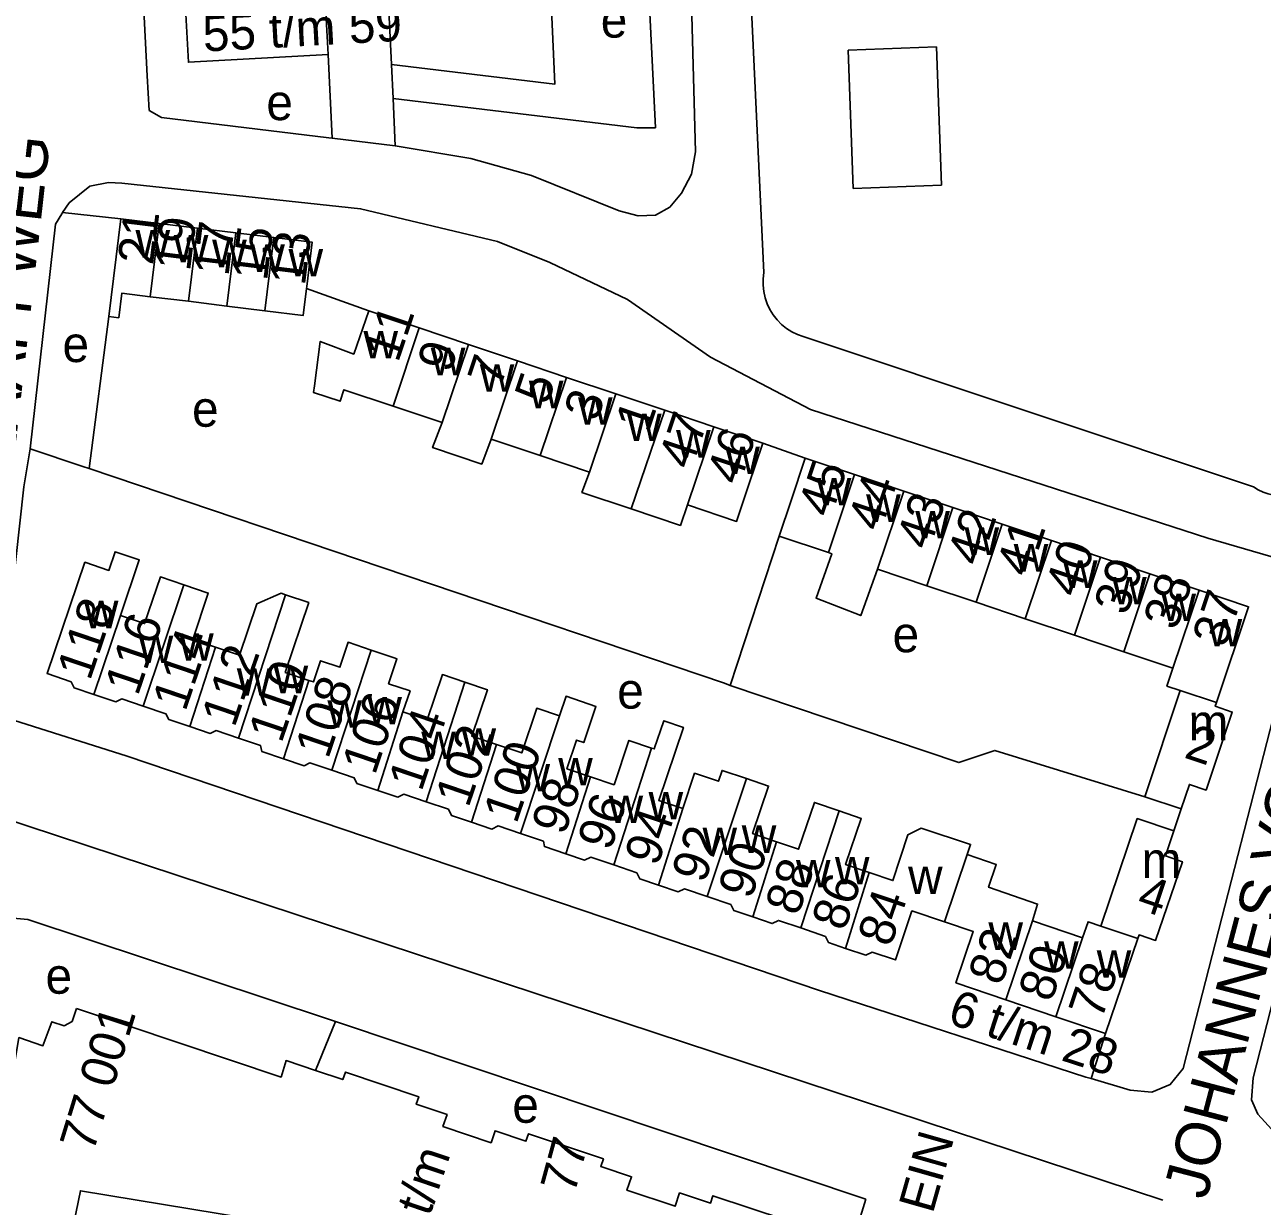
# Model space of a CAD drawing. Extents: x 157569 to 159501, y 382907 to 384670.
# Drawn here: x 158597.5 to 158735.9, y 383329.1 to 383461.2 of the extents above; entities that cross this region are included whole.
import ezdxf

# ---------------------------------------------------------------- set-up
doc = ezdxf.new("R2010")
doc.units = 0
for name, color, linetype in [('BLT_Basislijn', 7, 'Continuous'), ('BLT_Bebouwing', 7, 'Continuous'), ('BLT_Centroide', 7, 'Continuous'), ('BLT_Huisnummer', 7, 'Continuous'), ('BLT_Huisnummer_ tussenligend', 7, 'Continuous'), ('BLT_Huisnummer_reeks', 7, 'Continuous'), ('BLT_Huisnummer_zonder_bebouwing', 7, 'Continuous'), ('BLT_Onderverdeling_panden', 7, 'Continuous'), ('BLT_Straatnaam', 7, 'Continuous'), ('BLT_Straatnaam_verkleind', 7, 'Continuous')]:
    doc.layers.add(name, color=color, linetype=linetype)

msp = doc.modelspace()

# ---------------------------------------------------------------- linework, layer by layer
at = {"layer": 'BLT_Basislijn'}
for p, q in [((158610.52, 383467.42), (158611.16, 383455.5)), ((158631.84, 383448.54), (158631.4, 383457.9)), ((158689.55, 383458.4), (158699.43, 383458.75)), ((158689.55, 383458.4), (158690.1, 383442.93)), ((158699.98, 383443.28), (158699.43, 383458.75)), ((158638.46, 383456.78), (158638.64, 383452.99)), ((158638.64, 383452.99), (158638.89, 383447.69)), ((158631.45, 383448.59), (158631.84, 383448.54)), ((158631.84, 383448.54), (158638.89, 383447.69)), ((158699.98, 383443.28), (158690.1, 383442.93)), ((158601.68, 383440.22), (158608.21, 383439.54)), ((158628.96, 383431.74), (158635.92, 383429.22)), ((158606.87, 383428.6), (158604.64, 383411.6)), ((158684.52, 383426.35), (158734.89, 383409.55)), ((158680, 383414.44), (158684.75, 383412.77)), ((158681.82, 383404.04), (158676.36, 383387.36)), ((158726.78, 383373.55), (158725.96, 383371.08)), ((158593.93, 383372.89), (158724.73, 383329.81)), ((158632.2, 383349.79), (158629.95, 383344.31)), ((158718.33, 383348.42), (158716.71, 383343.39))]:
    msp.add_line(p, q, dxfattribs=at)
for points in [[(158638.89, 383447.69), (158647.34, 383446.27), (158654.12, 383444.38), (158663.94, 383440.42), (158666.07, 383439.87), (158667.98, 383439.95), (158669.58, 383440.83), (158670.92, 383442.41), (158672.03, 383444.51), (158672.48, 383447.01), (158671.88, 383469.24), (158664.58, 383611.76), (158664.56, 383612.06)], [(158638.64, 383452.99), (158665.91, 383449.71), (158667.99, 383449.71), (158665.01, 383509.99)], [(158680.12, 383433.51), (158678.47, 383468.48), (158676.28, 383505.47)], [(158631.45, 383448.59), (158612.76, 383450.84), (158611.37, 383451.64), (158611.16, 383455.5)], [(158601.68, 383440.22), (158602.42, 383441.3), (158604.72, 383443.16), (158606.8, 383443.57), (158608.31, 383443.51), (158635.01, 383440.66), (158650.34, 383437), (158656.17, 383434.65), (158664.87, 383430.51), (158674.14, 383424.06), (158685.32, 383418.21), (158729.78, 383403.81), (158736.81, 383401.76), (158737.77, 383401.24), (158739.78, 383398.41), (158739.94, 383394.9), (158727.01, 383344.52), (158725.57, 383342.73), (158723.49, 383341.87), (158721.08, 383342.11), (158716.71, 383343.39)], [(158601.68, 383440.22), (158601.59, 383440.07), (158600.89, 383438.91), (158598.07, 383413.79)], [(158680.12, 383433.51), (158680.03, 383432.8), (158680.02, 383432.09), (158680.1, 383431.39), (158680.25, 383430.7), (158680.48, 383430.02), (158680.78, 383429.38), (158681.16, 383428.78), (158681.6, 383428.22), (158682.1, 383427.71), (158682.65, 383427.27), (158683.25, 383426.89), (158683.89, 383426.58), (158684.52, 383426.35)], [(158598.07, 383413.79), (158597.35, 383409.55), (158594.63, 383385.18), (158596.21, 383383.45), (158608.91, 383379.45), (158686.33, 383353.24), (158716.13, 383343.56), (158716.71, 383343.39)], [(158604.64, 383411.6), (158603.96, 383411.83), (158598.07, 383413.79)], [(158734.89, 383409.55), (158735.4, 383409.22), (158735.95, 383408.95), (158736.53, 383408.76), (158737.13, 383408.64), (158737.74, 383408.6), (158738.35, 383408.65), (158738.94, 383408.77), (158739.52, 383408.97), (158740.07, 383409.24), (158740.57, 383409.59), (158741.03, 383409.99), (158741.43, 383410.45), (158741.76, 383410.96), (158742.03, 383411.51), (158742.22, 383412.09), (158742.32, 383412.58)], [(158676.36, 383387.36), (158675.7, 383387.59), (158604.64, 383411.6)], [(158741.57, 383336), (158740.59, 383336.28), (158737.29, 383337.3), (158735.36, 383339.41), (158734.67, 383341.01), (158734.83, 383343.47), (158747.51, 383392.92), (158748.57, 383394.47), (158750.01, 383395.65), (158750.41, 383395.69), (158753.12, 383395.8), (158755.39, 383395.43)], [(158722.71, 383374.91), (158705.96, 383380.08), (158701.93, 383378.72), (158676.36, 383387.36)], [(158584.16, 383312.97), (158584.47, 383314.69), (158591.88, 383357.2), (158592.52, 383359.69), (158594.44, 383361.47), (158597.79, 383361.19), (158631.42, 383350.05), (158632.2, 383349.79)], [(158632.2, 383349.79), (158691.5, 383329.91)], [(158691.5, 383329.91), (158689.78, 383324.19)]]:
    msp.add_lwpolyline(points, dxfattribs=at)
at = {"layer": 'BLT_Bebouwing'}
for p, q in [((158638.46, 383456.78), (158637.87, 383469.14)), ((158606.87, 383428.6), (158608.21, 383439.54)), ((158608.21, 383439.54), (158612.49, 383439.02)), ((158612.49, 383439.02), (158616.77, 383438.49)), ((158616.77, 383438.49), (158621.05, 383437.97)), ((158621.05, 383437.97), (158625.32, 383437.44)), ((158611.48, 383430.82), (158615.76, 383430.3)), ((158615.76, 383430.3), (158620.04, 383429.77)), ((158620.04, 383429.77), (158624.31, 383429.24)), ((158635.92, 383429.22), (158641.58, 383427.33)), ((158641.58, 383427.33), (158647.07, 383425.49)), ((158647.07, 383425.49), (158652.56, 383423.64)), ((158652.56, 383423.64), (158658.04, 383421.8)), ((158658.04, 383421.8), (158663.54, 383419.96)), ((158663.54, 383419.96), (158669.02, 383418.12)), ((158638.64, 383418.58), (158644.13, 383416.74)), ((158669.02, 383418.12), (158674.51, 383416.28)), ((158674.51, 383416.28), (158680, 383414.44)), ((158649.62, 383414.89), (158655.11, 383413.05)), ((158655.11, 383413.05), (158660.6, 383411.21)), ((158690.25, 383410.92), (158684.75, 383412.77)), ((158695.76, 383409.08), (158690.25, 383410.92)), ((158701.26, 383407.23), (158695.76, 383409.08)), ((158706.77, 383405.38), (158701.26, 383407.23)), ((158712.27, 383403.54), (158706.77, 383405.38)), ((158681.82, 383404.04), (158687.33, 383402.2)), ((158717.78, 383401.69), (158712.27, 383403.54)), ((158723.28, 383399.84), (158717.78, 383401.69)), ((158692.83, 383400.35), (158698.34, 383398.5)), ((158728.79, 383398), (158723.28, 383399.84)), ((158698.34, 383398.5), (158703.84, 383396.66)), ((158703.84, 383396.66), (158709.35, 383394.81)), ((158709.35, 383394.81), (158714.85, 383392.96)), ((158714.85, 383392.96), (158720.36, 383391.12)), ((158720.36, 383391.12), (158725.86, 383389.27)), ((158726.68, 383386.77), (158722.71, 383374.91)), ((158722.71, 383374.91), (158726.78, 383373.55)), ((158715.74, 383359.14), (158710.16, 383361.04)), ((158718.33, 383348.42), (158721.93, 383359.05)), ((158707.17, 383352.2), (158712.75, 383350.31)), ((158712.75, 383350.31), (158718.33, 383348.42))]:
    msp.add_line(p, q, dxfattribs=at)
for points in [[(158646.48, 383502.55), (158654.17, 383502.91), (158654.17, 383502.91), (158654.5, 383496.11), (158657.76, 383496.27), (158658.77, 383475.05), (158655.69, 383474.91), (158656.11, 383468.22), (158656.44, 383461.31), (158656.75, 383454.59), (158638.46, 383456.78)], [(158615.08, 383469.15), (158630.73, 383470.02), (158631.4, 383457.9)], [(158631.4, 383457.9), (158615.75, 383457.03), (158615.08, 383469.15)], [(158625.32, 383437.44), (158629.6, 383436.91), (158628.99, 383431.95), (158628.96, 383431.74)], [(158624.31, 383429.24), (158628.59, 383428.72), (158628.96, 383431.74)], [(158606.87, 383428.6), (158607.96, 383428.46), (158608.3, 383431.21), (158611.48, 383430.82)], [(158635.92, 383429.22), (158634.24, 383424.41), (158630.49, 383425.81), (158629.84, 383420.85), (158629.75, 383420.09), (158632.71, 383419.12), (158633.15, 383420.42), (158638.64, 383418.58)], [(158644.13, 383416.74), (158643.06, 383413.94), (158648.57, 383412.1), (158649.62, 383414.89)], [(158671.58, 383407.53), (158677.07, 383405.69), (158678.41, 383409.7), (158680, 383414.44)], [(158684.75, 383412.77), (158683.16, 383408.03), (158681.82, 383404.04)], [(158660.6, 383411.21), (158659.77, 383408.94), (158665.28, 383407.09)], [(158665.28, 383407.09), (158670.79, 383405.24), (158671.58, 383407.53)], [(158608.16, 383395.17), (158610.26, 383401.39), (158607.56, 383402.3), (158606.86, 383400.22), (158604.17, 383401.12), (158599.95, 383388.68), (158602.64, 383387.77), (158602.97, 383387.1), (158605.17, 383386.35)], [(158687.33, 383402.2), (158687.7, 383402.07), (158685.96, 383397.1), (158690.95, 383395.16), (158692.83, 383400.35)], [(158608.16, 383395.17), (158610.86, 383394.26), (158612.62, 383399.49), (158615.23, 383398.61)], [(158615.23, 383398.61), (158617.98, 383397.68), (158616.24, 383392.49), (158618.78, 383391.64)], [(158618.78, 383391.64), (158621.46, 383390.73), (158623.4, 383396.48), (158626.11, 383397.66), (158626.62, 383397.48)], [(158626.62, 383397.48), (158629.21, 383396.61), (158626.59, 383388.81), (158629.24, 383387.92)], [(158730.74, 383385.46), (158734.32, 383396.14), (158728.79, 383398)], [(158629.24, 383387.92), (158629.74, 383387.75), (158630.53, 383390.11), (158632.69, 383389.38), (158633.62, 383392.17), (158636.2, 383391.3)], [(158636.2, 383391.3), (158638.77, 383390.43), (158639.08, 383390.33), (158638.14, 383387.54), (158640.54, 383386.73), (158639.75, 383384.4)], [(158639.75, 383384.4), (158642.45, 383383.49), (158644.16, 383388.57), (158646.68, 383387.72)], [(158725.86, 383389.27), (158725.19, 383387.28), (158726.68, 383386.77)], [(158646.68, 383387.72), (158649.19, 383386.87), (158647.44, 383381.68), (158650.23, 383380.74)], [(158605.17, 383386.35), (158607.64, 383385.52), (158608.32, 383385.85), (158610.68, 383385.05)], [(158657.25, 383383.94), (158657.99, 383386.14), (158661.33, 383385.01), (158659.97, 383380.96), (158659.16, 383381.24), (158658.08, 383378.03), (158660.73, 383377.14)], [(158610.68, 383385.05), (158613.24, 383384.18), (158613.56, 383383.55), (158615.9, 383382.76)], [(158650.23, 383380.74), (158653.03, 383379.8), (158654.71, 383384.8), (158657.25, 383383.94)], [(158726.78, 383373.55), (158727.7, 383376.29), (158729.58, 383375.65), (158732.5, 383384.38), (158730.59, 383385.02), (158730.74, 383385.46)], [(158667.54, 383380.35), (158667.85, 383380.25), (158668.91, 383383.4), (158671.12, 383382.66), (158668.36, 383374.49), (158671.04, 383373.59)], [(158615.9, 383382.76), (158618.19, 383381.98), (158618.85, 383382.31), (158621.34, 383381.46)], [(158621.34, 383381.46), (158623.83, 383380.62), (158623.96, 383379.98), (158626.4, 383379.15)], [(158660.73, 383377.14), (158663.36, 383376.25), (158665.03, 383381.2), (158667.54, 383380.35)], [(158626.4, 383379.15), (158628.69, 383378.37), (158629.34, 383378.69), (158631.79, 383377.86)], [(158631.79, 383377.86), (158634.3, 383377.01), (158634.6, 383376.4), (158636.93, 383375.61)], [(158671.04, 383373.59), (158672.36, 383377.53), (158675.04, 383376.63), (158675.45, 383377.85), (158678.17, 383376.94)], [(158678.17, 383376.94), (158680.65, 383376.1), (158678.85, 383370.78), (158681.52, 383369.88)], [(158636.93, 383375.61), (158639.18, 383374.85), (158639.86, 383375.18), (158642.36, 383374.34)], [(158642.36, 383374.34), (158644.83, 383373.5), (158645.17, 383372.82), (158647.43, 383372.05)], [(158681.52, 383369.88), (158683.99, 383369.04), (158685.76, 383374.27), (158688.53, 383373.33)], [(158688.53, 383373.33), (158691.01, 383372.49), (158689.26, 383367.31), (158691.88, 383366.43)], [(158647.43, 383372.05), (158649.68, 383371.29), (158650.4, 383371.64), (158652.89, 383370.8)], [(158725.96, 383371.08), (158721.87, 383372.46), (158717.8, 383360.45)], [(158652.89, 383370.8), (158655.45, 383369.93), (158655.57, 383369.33), (158657.97, 383368.52)], [(158702.86, 383368.43), (158703.24, 383369.58), (158697.69, 383371.39), (158696.21, 383370.66), (158694.55, 383365.53), (158691.88, 383366.43)], [(158721.93, 383359.05), (158722.07, 383359.46), (158723.93, 383358.83), (158726.92, 383367.64), (158725.02, 383368.29), (158725.96, 383371.08)], [(158657.97, 383368.52), (158660.07, 383367.8), (158660.77, 383368.14), (158663.33, 383367.28)], [(158710.16, 383361.04), (158710.72, 383362.91), (158705.24, 383364.78), (158706.1, 383367.34), (158702.86, 383368.43)], [(158663.33, 383367.28), (158665.89, 383366.41), (158666.23, 383365.72), (158668.34, 383365.01)], [(158668.34, 383365.01), (158670.54, 383364.26), (158671.25, 383364.61), (158673.77, 383363.76)], [(158673.77, 383363.76), (158676.41, 383362.86), (158676.74, 383362.19), (158678.89, 383361.46)], [(158689.26, 383357.95), (158691.51, 383357.19), (158692.22, 383357.54), (158694.82, 383356.66), (158696.68, 383362.14), (158700.32, 383360.91)], [(158678.89, 383361.46), (158681.05, 383360.73), (158681.74, 383361.07), (158684.25, 383360.23)], [(158700.32, 383360.91), (158703.53, 383359.83), (158701.59, 383354.1), (158707.17, 383352.2)], [(158717.8, 383360.45), (158716.37, 383360.93), (158715.74, 383359.14)], [(158684.25, 383360.23), (158686.99, 383359.29), (158687.34, 383358.6), (158689.26, 383357.95)], [(158589.18, 383312.06), (158589.87, 383315.84), (158590.92, 383315.65), (158592.19, 383322.71), (158591.17, 383322.9), (158592.48, 383330), (158593.52, 383329.8), (158594.82, 383336.85), (158593.78, 383337.05), (158595.09, 383344.14), (158596.12, 383343.93), (158596.79, 383347.97), (158599.48, 383347.07), (158600.48, 383349.74), (158601.87, 383349.3), (158602.74, 383349.78), (158603.24, 383351.22)], [(158603.24, 383351.22), (158626.11, 383343.55), (158626.68, 383345.4), (158629.95, 383344.31)], [(158629.95, 383344.31), (158633.01, 383343.28), (158633.32, 383344.11), (158641.52, 383341.35), (158641.24, 383340.52), (158644.68, 383339.36), (158644.21, 383338.04), (158649.6, 383336.22), (158650.05, 383337.55), (158653.5, 383336.38), (158653.78, 383337.22), (158662.16, 383334.41), (158661.87, 383333.57), (158665.31, 383332.41), (158664.79, 383330.9), (158670.19, 383329.12), (158670.69, 383330.61), (158674.15, 383329.47), (158674.42, 383330.28), (158682.63, 383327.54), (158682.34, 383326.69), (158689.78, 383324.19)], [(158612.05, 383305.72), (158612.8, 383308.58), (158609.32, 383309.77), (158612.94, 383320.39), (158626.66, 383315.72), (158627.78, 383319), (158627.04, 383319.25), (158628.37, 383326.79), (158603.67, 383330.85), (158601.41, 383319.81), (158603.38, 383319.44), (158602.49, 383314.71), (158600.54, 383315.05), (158600.05, 383312.5), (158598.26, 383312.84), (158597.83, 383310.49)]]:
    msp.add_lwpolyline(points, dxfattribs=at)
at = {"layer": 'BLT_Onderverdeling_panden'}
for p, q in [((158611.48, 383430.82), (158612.49, 383439.02)), ((158615.76, 383430.3), (158616.77, 383438.49)), ((158620.04, 383429.77), (158621.05, 383437.97)), ((158624.31, 383429.24), (158625.32, 383437.44)), ((158638.64, 383418.58), (158641.58, 383427.33)), ((158644.13, 383416.74), (158647.07, 383425.49)), ((158649.62, 383414.89), (158652.56, 383423.64)), ((158655.11, 383413.05), (158658.04, 383421.8)), ((158660.6, 383411.21), (158663.54, 383419.96)), ((158665.28, 383407.09), (158669.02, 383418.12)), ((158671.58, 383407.53), (158674.51, 383416.28)), ((158687.33, 383402.2), (158690.25, 383410.92)), ((158692.83, 383400.35), (158695.76, 383409.08)), ((158698.34, 383398.5), (158701.26, 383407.23)), ((158703.84, 383396.66), (158706.77, 383405.38)), ((158709.35, 383394.81), (158712.27, 383403.54)), ((158714.85, 383392.96), (158717.78, 383401.69)), ((158720.36, 383391.12), (158723.28, 383399.84)), ((158615.23, 383398.61), (158610.68, 383385.05)), ((158626.62, 383397.48), (158621.34, 383381.46)), ((158725.86, 383389.27), (158728.79, 383398)), ((158608.16, 383395.17), (158605.17, 383386.35)), ((158618.78, 383391.64), (158615.9, 383382.76)), ((158636.2, 383391.3), (158631.79, 383377.86)), ((158629.24, 383387.92), (158626.4, 383379.15)), ((158646.68, 383387.72), (158642.36, 383374.34)), ((158726.68, 383386.77), (158730.74, 383385.46)), ((158639.75, 383384.4), (158636.93, 383375.61)), ((158657.25, 383383.94), (158652.89, 383370.8)), ((158650.23, 383380.74), (158647.43, 383372.05)), ((158667.54, 383380.35), (158663.33, 383367.28)), ((158660.73, 383377.14), (158657.97, 383368.52)), ((158678.17, 383376.94), (158673.77, 383363.76)), ((158671.04, 383373.59), (158668.34, 383365.01)), ((158688.53, 383373.33), (158684.25, 383360.23)), ((158681.52, 383369.88), (158678.89, 383361.46)), ((158702.86, 383368.43), (158700.32, 383360.91)), ((158691.88, 383366.43), (158689.26, 383357.95)), ((158707.17, 383352.2), (158710.16, 383361.04)), ((158717.8, 383360.45), (158721.93, 383359.05)), ((158712.75, 383350.31), (158715.74, 383359.14))]:
    msp.add_line(p, q, dxfattribs=at)

# ---------------------------------------------------------------- texts
at = {"layer": 'BLT_Centroide'}
for s, p in [('e', (158661.87, 383459.79)), ('e', (158624.47, 383450.56)), ('w', (158609.84, 383435.19)), ('w', (158614.12, 383434.66)), ('w', (158618.41, 383434.12)), ('w', (158622.67, 383433.59)), ('w', (158626.95, 383433.08)), ('e', (158601.67, 383423.51)), ('w', (158635.33, 383423.91)), ('w', (158642.86, 383422.03)), ('w', (158648.34, 383420.19)), ('w', (158653.83, 383418.34)), ('e', (158616.16, 383416.28)), ('w', (158659.33, 383416.5)), ('w', (158664.81, 383414.67)), ('w', (158670.3, 383412.83)), ('w', (158675.8, 383410.98)), ('w', (158686.03, 383407.48)), ('w', (158691.55, 383405.64)), ('w', (158697.05, 383403.8)), ('w', (158702.55, 383401.94)), ('w', (158708.06, 383400.09)), ('w', (158713.56, 383398.25)), ('w', (158719.06, 383396.41)), ('w', (158604.06, 383393.75)), ('w', (158724.58, 383394.55)), ('e', (158694.51, 383391.06)), ('w', (158729.75, 383391.72)), ('w', (158610.2, 383389.86)), ('w', (158614.72, 383390.12)), ('w', (158621.17, 383386.19)), ('w', (158625.28, 383386.48)), ('e', (158663.71, 383384.76)), ('w', (158631.3, 383382.62)), ('w', (158635.77, 383383)), ('m', (158727.61, 383381.23)), ('w', (158641.8, 383379.12)), ('w', (158646.3, 383379.48)), ('w', (158657.11, 383376.17)), ('w', (158652.34, 383375.5)), ('w', (158662.75, 383371.97)), ('w', (158667.22, 383372.36)), ('w', (158673.25, 383368.39)), ('w', (158677.64, 383368.62)), ('w', (158683.7, 383364.77)), ('w', (158688.06, 383365.11)), ('m', (158722.36, 383365.83)), ('w', (158696.24, 383364.03)), ('w', (158705.23, 383357.78)), ('w', (158711.45, 383355.67)), ('w', (158717.34, 383354.67)), ('e', (158599.77, 383352.88)), ('e', (158651.98, 383338.45))]:
    msp.add_text(s, height=4, dxfattribs=at).set_placement(p)
at = {"layer": 'BLT_Huisnummer'}
for s, rotation, p in [('21', 82.9802, (158611.79, 383434.28)), ('17', 82.9802, (158620.23, 383433.03)), ('13', 82.9802, (158628.78, 383431.97)), ('11', 71.4551, (158639.2, 383423.35)), ('5', 71.4512, (158655.92, 383418.61)), ('1', 71.457, (158667.21, 383415.5)), ('47', 71.4563, (158672, 383411.36)), ('46', 71.4563, (158677.39, 383409.63)), ('45', 71.4554, (158687.61, 383405.99)), ('43', 71.4554, (158698.62, 383402.37)), ('41', 71.4554, (158709.79, 383399.33)), ('39', 71.4554, (158720.71, 383395.06)), ('37', 71.4554, (158731.71, 383391.44)), ('118', 71.2788, (158604.74, 383387.77)), ('112', 71.2788, (158620.91, 383382.55)), ('108', 71.2788, (158631.38, 383379.03)), ('104', 71.2788, (158641.81, 383375.38)), ('2', 341.4512, (158726.99, 383379.32)), ('100', 71.2788, (158652.44, 383371.77)), ('96', 71.2788, (158662.95, 383368.74)), ('92', 71.2788, (158673.48, 383365.11)), ('88', 71.2788, (158683.94, 383361.47)), ('4', 341.4512, (158721.66, 383362.43)), ('84', 71.2788, (158694.28, 383357.98)), ('82', 71.2833, (158706.66, 383353.67)), ('78', 71.2868, (158717.88, 383349.85))]:
    msp.add_text(s, height=4, rotation=rotation, dxfattribs=at).set_placement(p)
at = {"layer": 'BLT_Huisnummer_ tussenligend'}
for s, rotation, p in [('19', 82.9802, (158615.93, 383433.58)), ('15', 82.9802, (158624.54, 383432.51)), ('9', 71.4512, (158645.04, 383422.19)), ('7', 71.4512, (158650.66, 383420.57)), ('3', 71.457, (158661.45, 383416.74)), ('44', 71.4554, (158693.18, 383404.43)), ('42', 71.4554, (158704.29, 383400.55)), ('40', 71.4554, (158715.25, 383397.06)), ('38', 71.4554, (158726.24, 383393.4)), ('116', 71.2788, (158610.09, 383386.07)), ('114', 71.2788, (158615.41, 383384.33)), ('110', 71.2788, (158626.16, 383380.79)), ('106', 71.2788, (158636.61, 383377.23)), ('102', 71.2788, (158647.07, 383373.58)), ('98', 71.2788, (158657.81, 383370.48)), ('94', 71.2788, (158668.22, 383367.01)), ('90', 71.2788, (158678.68, 383363.32)), ('86', 71.2788, (158689.14, 383359.77)), ('80', 71.2868, (158712.26, 383351.81))]:
    msp.add_text(s, height=4, rotation=rotation, dxfattribs=at).set_placement(p)
at = {"layer": 'BLT_Huisnummer_reeks'}
for s, rotation, p in [('55 t/m 59', 3.1721, (158617.46, 383458.22)), ('77 001', 72.9168, (158605.11, 383335.04)), ('77', 74.6638, (158658.92, 383330.37)), ('t/m', 71.422, (158642.73, 383327.89))]:
    msp.add_text(s, height=4, rotation=rotation, dxfattribs=at).set_placement(p)
at = {"layer": 'BLT_Huisnummer_zonder_bebouwing'}
msp.add_text('6 t/m 28', height=4, rotation=341.9947, dxfattribs=at).set_placement((158700.51, 383349.61))
at = {"layer": 'BLT_Straatnaam'}
for s, rotation, p in [('MOLENGRAAFFWEG', 83.5688, (158592.82, 383382.17)), ('JOHANNES VOETSTRAAT', 75.3025, (158729.6, 383329.72))]:
    msp.add_text(s, height=5, rotation=rotation, dxfattribs=at).set_placement(p)
at = {"layer": 'BLT_Straatnaam_verkleind'}
msp.add_text('ST THERESIAPLEIN', height=4, rotation=74.1453, dxfattribs=at).set_placement((158687.62, 383288.15))

doc.saveas('drawing.dxf')
